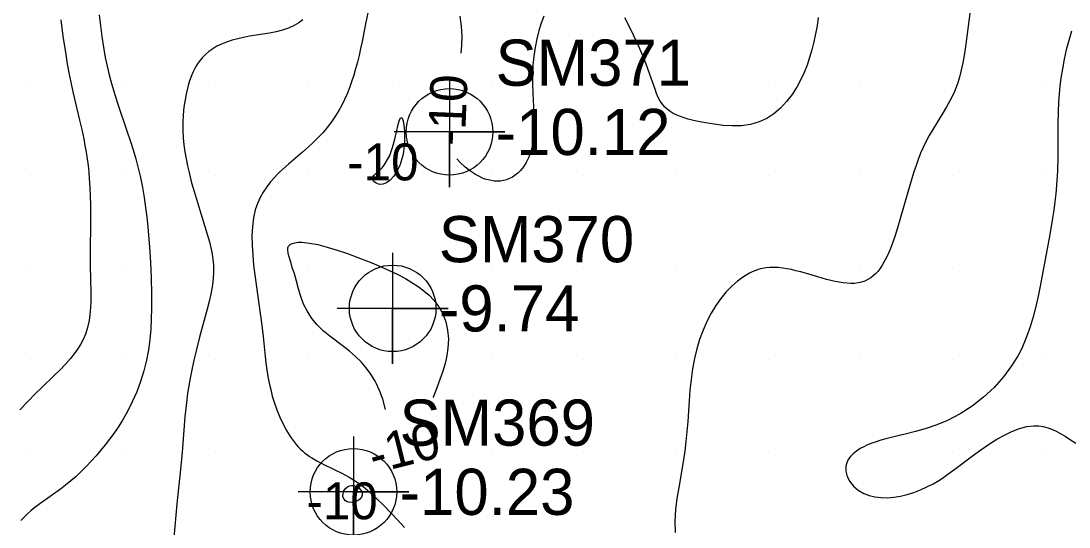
# Model space of a CAD drawing. Extents: x 2602990 to 2605851, y 618069 to 619180.
# Drawn here: x 2604334.5 to 2604391.3, y 618740.9 to 618768.3 of the extents above; entities that cross this region are included whole.
import ezdxf

# ---------------------------------------------------------------- set-up
doc = ezdxf.new("R2010")
doc.units = 0
for name, color, linetype in [('Default', 7, 'Continuous'), ('DTM Contours Major', 7, 'Continuous'), ('DTM Contours Major Text', 7, 'Continuous'), ('DTM Contours Minor', 7, 'Continuous'), ('DTM Contours Minor Text', 7, 'Continuous'), ('Exist DTM Regular Point Underwater CELL', 7, 'Continuous'), ('Exist DTM Regular Point Underwater Cogo Elevation', 7, 'Continuous'), ('Exist DTM Regular Point Underwater Cogo Number', 7, 'Continuous'), ('Exist DTM Scan Elevation Point', 7, 'Continuous')]:
    doc.layers.add(name, color=color, linetype=linetype)

# ---------------------------------------------------------------- blocks, each defined once
blk = doc.blocks.new('POINT_DISPLAY')
at = {"layer": 'Default'}
blk.add_line((0, 0), (0, 0), dxfattribs=at)

msp = doc.modelspace()

# ---------------------------------------------------------------- linework, layer by layer
at = {"layer": 'DTM Contours Major'}
for points in [[(2604353.354, 618769.136), (2604353.164, 618768.19), (2604352.975, 618767.239), (2604352.894, 618766.86), (2604352.809, 618766.486), (2604352.719, 618766.119), (2604352.622, 618765.758), (2604352.518, 618765.406), (2604352.406, 618765.061), (2604352.286, 618764.728), (2604352.156, 618764.405), (2604352.017, 618764.092), (2604351.867, 618763.788), (2604351.707, 618763.495), (2604351.535, 618763.214), (2604351.316, 618762.893), (2604351.082, 618762.587), (2604350.837, 618762.298), (2604350.583, 618762.023), (2604350.322, 618761.763), (2604350.058, 618761.517), (2604349.748, 618761.248), (2604348.977, 618760.599), (2604348.668, 618760.321), (2604348.517, 618760.177), (2604348.369, 618760.03), (2604348.225, 618759.877), (2604348.008, 618759.628), (2604347.803, 618759.363), (2604347.614, 618759.082), (2604347.446, 618758.782), (2604347.303, 618758.463), (2604347.186, 618758.121), (2604347.087, 618757.68), (2604347.029, 618757.21), (2604347.005, 618756.716), (2604347.012, 618756.201), (2604347.043, 618755.671), (2604347.094, 618755.13), (2604347.157, 618754.605), (2604347.305, 618753.55), (2604347.456, 618752.504), (2604347.523, 618751.99), (2604347.605, 618751.25), (2604347.718, 618750.175), (2604347.761, 618749.825), (2604347.813, 618749.456), (2604347.872, 618749.092), (2604347.941, 618748.733), (2604348.019, 618748.381), (2604348.107, 618748.035), (2604348.207, 618747.697), (2604348.35, 618747.285), (2604348.51, 618746.889), (2604348.686, 618746.514), (2604348.876, 618746.162), (2604349.078, 618745.838), (2604349.29, 618745.544), (2604349.402, 618745.407), (2604349.516, 618745.279), (2604349.633, 618745.159), (2604349.753, 618745.046), (2604349.877, 618744.942), (2604350.005, 618744.844), (2604350.127, 618744.76), (2604350.252, 618744.681), (2604350.515, 618744.532), (2604350.797, 618744.388), (2604351.504, 618744.045), (2604351.882, 618743.853), (2604352.268, 618743.639), (2604352.655, 618743.399), (2604353.036, 618743.127), (2604353.412, 618742.815), (2604353.78, 618742.471), (2604354.146, 618742.103), (2604354.891, 618741.319), (2604355.28, 618740.917)], [(2604362.832, 618768.603), (2604362.683, 618768.226), (2604362.552, 618767.828), (2604362.438, 618767.382), (2604362.348, 618766.919), (2604362.281, 618766.441), (2604362.236, 618765.954), (2604362.212, 618765.46), (2604362.208, 618764.964), (2604362.222, 618764.412), (2604362.275, 618763.334), (2604362.291, 618762.821), (2604362.286, 618762.332), (2604362.248, 618761.874), (2604362.19, 618761.537), (2604362.106, 618761.224), (2604361.999, 618760.937), (2604361.871, 618760.676), (2604361.723, 618760.443), (2604361.557, 618760.241), (2604361.421, 618760.107), (2604361.277, 618759.992), (2604361.126, 618759.894), (2604360.97, 618759.814), (2604360.808, 618759.751), (2604360.644, 618759.706), (2604360.473, 618759.678), (2604360.299, 618759.669), (2604360.124, 618759.676), (2604359.962, 618759.699), (2604359.799, 618759.736), (2604359.635, 618759.787), (2604359.466, 618759.854), (2604359.295, 618759.934), (2604359.124, 618760.028), (2604358.842, 618760.21), (2604358.565, 618760.423), (2604358.303, 618760.665), (2604358.113, 618760.879)], [(2604358.346, 618766.611), (2604358.381, 618767.021), (2604358.39, 618767.548), (2604358.363, 618768.076), (2604358.295, 618768.601)], [(2604377.703, 618768.535), (2604377.636, 618768.092), (2604377.557, 618767.651), (2604377.464, 618767.214), (2604377.357, 618766.788), (2604377.234, 618766.368), (2604377.094, 618765.958), (2604376.935, 618765.558), (2604376.757, 618765.172), (2604376.558, 618764.801), (2604376.288, 618764.374), (2604375.986, 618763.98), (2604375.655, 618763.627), (2604375.296, 618763.321), (2604374.908, 618763.068), (2604374.494, 618762.877), (2604374.026, 618762.744), (2604373.538, 618762.677), (2604373.04, 618762.664), (2604372.541, 618762.692), (2604372.052, 618762.751), (2604371.581, 618762.829), (2604371.091, 618762.927), (2604370.86, 618762.981), (2604370.641, 618763.039), (2604370.432, 618763.102), (2604370.236, 618763.17), (2604370.031, 618763.253), (2604369.842, 618763.345), (2604369.67, 618763.448), (2604369.513, 618763.563), (2604369.373, 618763.691), (2604369.25, 618763.834), (2604369.132, 618764.011), (2604369.03, 618764.207), (2604368.938, 618764.422), (2604368.851, 618764.655), (2604368.578, 618765.457), (2604368.354, 618766.066), (2604368.227, 618766.388), (2604368.089, 618766.72), (2604367.94, 618767.061), (2604367.712, 618767.548), (2604367.467, 618768.038), (2604367.208, 618768.521)]]:
    msp.add_lwpolyline(points, dxfattribs=at)
at = {"layer": 'DTM Contours Minor'}
for points in [[(2604385.942, 618768.901), (2604385.703, 618767.101), (2604385.626, 618766.586), (2604385.539, 618766.088), (2604385.436, 618765.614), (2604385.352, 618765.298), (2604385.258, 618764.994), (2604385.152, 618764.703), (2604385.081, 618764.53), (2604385.005, 618764.361), (2604384.84, 618764.029), (2604384.66, 618763.704), (2604384.478, 618763.399), (2604383.902, 618762.468), (2604383.714, 618762.144), (2604383.536, 618761.809), (2604383.388, 618761.5), (2604383.251, 618761.181), (2604383.121, 618760.853), (2604382.999, 618760.517), (2604382.883, 618760.171), (2604382.771, 618759.819), (2604382.555, 618759.085), (2604382.13, 618757.586), (2604382, 618757.152), (2604381.865, 618756.729), (2604381.723, 618756.321), (2604381.572, 618755.934), (2604381.411, 618755.573), (2604381.239, 618755.244), (2604381.138, 618755.078), (2604381.033, 618754.924), (2604380.922, 618754.783), (2604380.805, 618754.654), (2604380.681, 618754.539), (2604380.551, 618754.438), (2604380.394, 618754.342), (2604380.227, 618754.264), (2604380.05, 618754.204), (2604379.863, 618754.162), (2604379.666, 618754.137), (2604379.458, 618754.131), (2604379.047, 618754.162), (2604378.608, 618754.24), (2604378.151, 618754.352), (2604377.682, 618754.484), (2604376.747, 618754.754), (2604376.492, 618754.821), (2604376.242, 618754.879), (2604375.997, 618754.928), (2604375.756, 618754.965), (2604375.52, 618754.99), (2604375.289, 618755), (2604375.084, 618754.995), (2604374.882, 618754.977), (2604374.683, 618754.943), (2604374.563, 618754.915), (2604374.444, 618754.882), (2604374.325, 618754.842), (2604374.208, 618754.797), (2604374.09, 618754.746), (2604373.974, 618754.689), (2604373.646, 618754.498), (2604373.324, 618754.262), (2604373.011, 618753.986), (2604372.711, 618753.672), (2604372.425, 618753.324), (2604372.156, 618752.944), (2604371.898, 618752.52), (2604371.664, 618752.068), (2604371.454, 618751.593), (2604371.27, 618751.1), (2604371.114, 618750.591), (2604370.986, 618750.072), (2604370.88, 618749.498), (2604370.802, 618748.921), (2604370.745, 618748.343), (2604370.703, 618747.769), (2604370.629, 618746.65), (2604370.584, 618746.109), (2604370.529, 618745.578), (2604370.463, 618745.053), (2604370.357, 618744.357), (2604370.134, 618743.072), (2604370.042, 618742.483), (2604369.97, 618741.879), (2604369.931, 618741.262), (2604369.936, 618740.635)], [(2604336.643, 618768.406), (2604336.759, 618767.534), (2604336.906, 618766.532), (2604336.988, 618766.031), (2604337.078, 618765.531), (2604337.177, 618765.033), (2604337.29, 618764.515), (2604337.656, 618762.977), (2604337.773, 618762.47), (2604337.881, 618761.968), (2604337.951, 618761.606), (2604338.013, 618761.246), (2604338.069, 618760.887), (2604338.116, 618760.528), (2604338.156, 618760.168), (2604338.188, 618759.808), (2604338.217, 618759.337), (2604338.235, 618758.864), (2604338.244, 618758.39), (2604338.244, 618757.441), (2604338.235, 618755.838), (2604338.239, 618755.09), (2604338.268, 618753.647), (2604338.265, 618753.126), (2604338.238, 618752.618), (2604338.177, 618752.131), (2604338.071, 618751.666), (2604337.974, 618751.377), (2604337.855, 618751.098), (2604337.714, 618750.829), (2604337.553, 618750.567), (2604337.373, 618750.311), (2604337.173, 618750.06), (2604336.9, 618749.751), (2604336.603, 618749.445), (2604336.288, 618749.137), (2604335.621, 618748.504), (2604335.279, 618748.173), (2604334.851, 618747.74), (2604334.427, 618747.289)], [(2604338.725, 618768.678), (2604338.786, 618768.088), (2604338.863, 618767.505), (2604338.953, 618766.933), (2604339.055, 618766.377), (2604339.158, 618765.895), (2604339.27, 618765.426), (2604339.393, 618764.965), (2604339.497, 618764.609), (2604339.721, 618763.902), (2604340.247, 618762.353), (2604340.407, 618761.867), (2604340.562, 618761.375), (2604340.709, 618760.877), (2604340.844, 618760.373), (2604340.965, 618759.866), (2604341.073, 618759.327), (2604341.163, 618758.787), (2604341.239, 618758.249), (2604341.302, 618757.715), (2604341.355, 618757.19), (2604341.448, 618756.105), (2604341.505, 618755.269), (2604341.543, 618754.431), (2604341.561, 618753.572), (2604341.561, 618752.749), (2604341.548, 618752.207), (2604341.52, 618751.655), (2604341.471, 618751.096), (2604341.396, 618750.534), (2604341.291, 618749.971), (2604341.146, 618749.394), (2604340.967, 618748.823), (2604340.757, 618748.264), (2604340.518, 618747.721), (2604340.255, 618747.196), (2604339.969, 618746.696), (2604339.75, 618746.347), (2604339.522, 618746.013), (2604339.286, 618745.691), (2604339.046, 618745.382), (2604338.801, 618745.084), (2604338.554, 618744.796), (2604338.286, 618744.499), (2604338.016, 618744.213), (2604337.744, 618743.939), (2604337.468, 618743.679), (2604337.189, 618743.432), (2604336.905, 618743.199), (2604336.623, 618742.984), (2604336.057, 618742.583), (2604335.505, 618742.194), (2604335.242, 618741.995), (2604335.037, 618741.829), (2604334.841, 618741.656), (2604334.654, 618741.476), (2604334.476, 618741.288)], [(2604349.767, 618768.415), (2604349.543, 618768.243), (2604349.298, 618768.096), (2604348.991, 618767.961), (2604348.661, 618767.853), (2604348.311, 618767.767), (2604347.947, 618767.696), (2604346.87, 618767.517), (2604346.548, 618767.456), (2604346.231, 618767.385), (2604345.924, 618767.303), (2604345.628, 618767.208), (2604345.347, 618767.096), (2604345.107, 618766.98), (2604344.883, 618766.847), (2604344.674, 618766.699), (2604344.481, 618766.536), (2604344.304, 618766.357), (2604344.145, 618766.161), (2604344.016, 618765.973), (2604343.901, 618765.772), (2604343.798, 618765.559), (2604343.706, 618765.335), (2604343.623, 618765.1), (2604343.549, 618764.856), (2604343.453, 618764.48), (2604343.375, 618764.086), (2604343.314, 618763.678), (2604343.274, 618763.26), (2604343.254, 618762.834), (2604343.258, 618762.403), (2604343.28, 618762.023), (2604343.318, 618761.643), (2604343.371, 618761.264), (2604343.437, 618760.885), (2604343.513, 618760.508), (2604343.598, 618760.133), (2604343.734, 618759.588), (2604343.883, 618759.049), (2604344.043, 618758.514), (2604344.455, 618757.213), (2604344.581, 618756.794), (2604344.694, 618756.386), (2604344.788, 618755.99), (2604344.843, 618755.71), (2604344.884, 618755.435), (2604344.91, 618755.165), (2604344.921, 618754.926), (2604344.92, 618754.687), (2604344.907, 618754.445), (2604344.882, 618754.199), (2604344.847, 618753.949), (2604344.774, 618753.558), (2604344.683, 618753.156), (2604344.578, 618752.744), (2604344.163, 618751.23), (2604343.974, 618750.479), (2604343.855, 618749.972), (2604343.706, 618749.276), (2604343.637, 618748.92), (2604343.574, 618748.56), (2604343.516, 618748.194), (2604343.465, 618747.821), (2604343.414, 618747.367), (2604343.371, 618746.905), (2604343.221, 618744.995), (2604343.13, 618744.06), (2604342.93, 618742.201), (2604342.815, 618740.969), (2604342.682, 618739.363)], [(2604391.429, 618767.792), (2604391.28, 618767.291), (2604391.147, 618766.785), (2604391.031, 618766.275), (2604390.931, 618765.762), (2604390.85, 618765.247), (2604390.798, 618764.829), (2604390.757, 618764.408), (2604390.727, 618763.984), (2604390.701, 618763.396), (2604390.688, 618762.803), (2604390.679, 618761.034), (2604390.662, 618760.21), (2604390.638, 618759.715), (2604390.604, 618759.228), (2604390.582, 618758.986), (2604390.532, 618758.544), (2604390.473, 618758.104), (2604390.405, 618757.666), (2604390.253, 618756.791), (2604389.723, 618753.993), (2604389.613, 618753.443), (2604389.491, 618752.887), (2604389.351, 618752.331), (2604389.187, 618751.778), (2604388.994, 618751.233), (2604388.884, 618750.964), (2604388.765, 618750.698), (2604388.637, 618750.435), (2604388.497, 618750.175), (2604388.346, 618749.918), (2604388.183, 618749.665), (2604387.738, 618749.068), (2604387.228, 618748.5), (2604386.66, 618747.97), (2604386.045, 618747.489), (2604385.391, 618747.066), (2604384.706, 618746.71), (2604384.131, 618746.474), (2604383.55, 618746.279), (2604382.973, 618746.116), (2604382.409, 618745.974), (2604381.868, 618745.843), (2604381.357, 618745.713), (2604381.09, 618745.637), (2604380.836, 618745.557), (2604380.597, 618745.473), (2604380.373, 618745.384), (2604380.165, 618745.289), (2604379.975, 618745.187), (2604379.768, 618745.053), (2604379.591, 618744.909), (2604379.443, 618744.754), (2604379.328, 618744.59), (2604379.247, 618744.417), (2604379.202, 618744.236), (2604379.201, 618743.961), (2604379.273, 618743.682), (2604379.412, 618743.41), (2604379.611, 618743.157), (2604379.865, 618742.935), (2604380.167, 618742.755), (2604380.454, 618742.644), (2604380.765, 618742.57), (2604381.097, 618742.532), (2604381.444, 618742.527), (2604381.801, 618742.554), (2604382.163, 618742.612), (2604382.525, 618742.699), (2604382.886, 618742.812), (2604383.242, 618742.949), (2604383.592, 618743.108), (2604383.933, 618743.286), (2604384.263, 618743.481), (2604384.499, 618743.634), (2604384.729, 618743.793), (2604385.177, 618744.125), (2604386.064, 618744.799), (2604386.518, 618745.126), (2604386.981, 618745.44), (2604387.383, 618745.692), (2604387.79, 618745.922), (2604388.199, 618746.119), (2604388.604, 618746.275), (2604389.004, 618746.38), (2604389.394, 618746.423), (2604389.648, 618746.415), (2604389.898, 618746.376), (2604390.146, 618746.311), (2604390.392, 618746.22), (2604390.64, 618746.107), (2604390.89, 618745.973), (2604391.079, 618745.861), (2604391.271, 618745.74), (2604391.666, 618745.472)], [(2604354.286, 618760.714), (2604354.477, 618761.066), (2604354.63, 618761.491), (2604354.751, 618761.941), (2604354.929, 618762.741), (2604355, 618763), (2604355.072, 618763.118), (2604355.138, 618763.089), (2604355.195, 618762.941), (2604355.24, 618762.7), (2604355.268, 618762.392), (2604355.276, 618762.043), (2604355.271, 618761.847), (2604355.258, 618761.649), (2604355.238, 618761.45), (2604355.21, 618761.253), (2604355.174, 618761.061), (2604355.129, 618760.874), (2604355.01, 618760.519), (2604354.861, 618760.205), (2604354.688, 618759.939), (2604354.5, 618759.728), (2604354.303, 618759.581), (2604354.104, 618759.503), (2604353.909, 618759.5), (2604353.738, 618759.558), (2604353.608, 618759.657), (2604353.536, 618759.776), (2604353.539, 618759.897), (2604353.636, 618760), (2604353.713, 618760.09), (2604353.93, 618760.276), (2604354.053, 618760.391), (2604354.175, 618760.534), (2604354.286, 618760.714)], [(2604349.184, 618755), (2604349.127, 618755.236), (2604349.01, 618755.632), (2604348.966, 618755.794), (2604348.943, 618755.934), (2604348.947, 618756.053), (2604348.99, 618756.157), (2604349.071, 618756.239), (2604349.187, 618756.3), (2604349.335, 618756.34), (2604349.511, 618756.361), (2604349.713, 618756.363), (2604350.119, 618756.322), (2604350.581, 618756.233), (2604351.088, 618756.104), (2604351.625, 618755.941), (2604352.181, 618755.752), (2604352.743, 618755.546), (2604353.127, 618755.398), (2604353.506, 618755.245), (2604353.878, 618755.087), (2604354.243, 618754.926), (2604354.598, 618754.76), (2604354.943, 618754.59), (2604355.32, 618754.392), (2604355.678, 618754.186), (2604356.014, 618753.969), (2604356.326, 618753.738), (2604356.61, 618753.492), (2604356.864, 618753.226), (2604357.132, 618752.868), (2604357.347, 618752.478), (2604357.507, 618752.058), (2604357.609, 618751.609), (2604357.65, 618751.133), (2604357.629, 618750.632), (2604357.568, 618750.225), (2604357.473, 618749.804), (2604357.347, 618749.372), (2604357.196, 618748.928), (2604357.024, 618748.474), (2604356.836, 618748.011), (2604356.809, 618747.951)], [(2604354.25, 618747.302), (2604354.092, 618747.87), (2604354.034, 618748.042), (2604353.972, 618748.211), (2604353.906, 618748.376), (2604353.835, 618748.536), (2604353.76, 618748.693), (2604353.68, 618748.845), (2604353.452, 618749.219), (2604353.196, 618749.564), (2604352.916, 618749.883), (2604352.615, 618750.179), (2604352.298, 618750.457), (2604351.969, 618750.72), (2604351.222, 618751.276), (2604350.863, 618751.566), (2604350.531, 618751.882), (2604350.24, 618752.238), (2604350, 618752.647), (2604349.806, 618753.014), (2604349.653, 618753.417), (2604349.528, 618753.838), (2604349.418, 618754.255), (2604349.307, 618754.649), (2604349.184, 618755)], [(2604352.075, 618742.357), (2604351.976, 618742.464), (2604351.934, 618742.6), (2604351.942, 618742.748), (2604351.991, 618742.894), (2604352.074, 618743.024), (2604352.182, 618743.121), (2604352.284, 618743.169), (2604352.393, 618743.188), (2604352.505, 618743.182), (2604352.615, 618743.153), (2604352.719, 618743.105), (2604352.812, 618743.041), (2604352.894, 618742.959), (2604352.953, 618742.865), (2604352.984, 618742.763), (2604352.981, 618742.657), (2604352.94, 618742.55), (2604352.854, 618742.445), (2604352.763, 618742.375), (2604352.626, 618742.32), (2604352.467, 618742.284), (2604352.307, 618742.275), (2604352.169, 618742.297), (2604352.075, 618742.357)]]:
    msp.add_lwpolyline(points, dxfattribs=at)
at = {"layer": 'Exist DTM Regular Point Underwater CELL'}
for points in [[(2604357.711, 618765.339), (2604357.711, 618759.339), (2604357.711, 618762.339), (2604360.711, 618762.339), (2604354.711, 618762.339)], [(2604354.63, 618755.781), (2604354.63, 618749.781), (2604354.63, 618752.781), (2604357.63, 618752.781), (2604351.63, 618752.781)], [(2604352.504, 618745.844), (2604352.504, 618739.844), (2604352.504, 618742.844), (2604355.504, 618742.844), (2604349.504, 618742.844)]]:
    msp.add_lwpolyline(points, dxfattribs=at)
for centre in [(2604357.711, 618762.339), (2604354.63, 618752.781), (2604352.504, 618742.844)]:
    msp.add_circle(centre, 2.344, dxfattribs=at)

# ---------------------------------------------------------------- block references
at = {"layer": 'Exist DTM Scan Elevation Point', "xscale": 1.3123333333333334, "yscale": 1.3123333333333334}
for p in [(2604335, 618765), (2604340, 618765), (2604345, 618765), (2604350, 618765), (2604355, 618765), (2604360, 618765), (2604365, 618765), (2604370, 618765), (2604375, 618765), (2604380, 618765), (2604385, 618765), (2604390, 618765), (2604335, 618760), (2604340, 618760), (2604345, 618760), (2604350, 618760), (2604355, 618760), (2604360, 618760), (2604365, 618760), (2604370, 618760), (2604375, 618760), (2604380, 618760), (2604385, 618760), (2604390, 618760), (2604335, 618755), (2604340, 618755), (2604345, 618755), (2604350, 618755), (2604355, 618755), (2604360, 618755), (2604365, 618755), (2604370, 618755), (2604375, 618755), (2604380, 618755), (2604385, 618755), (2604390, 618755), (2604335, 618750), (2604340, 618750), (2604345, 618750), (2604350, 618750), (2604355, 618750), (2604360, 618750), (2604365, 618750), (2604370, 618750), (2604375, 618750), (2604380, 618750), (2604385, 618750), (2604390, 618750), (2604335, 618745), (2604340, 618745), (2604345, 618745), (2604350, 618745), (2604355, 618745), (2604360, 618745), (2604365, 618745), (2604370, 618745), (2604375, 618745), (2604380, 618745), (2604385, 618745), (2604390, 618745)]:
    msp.add_blockref('POINT_DISPLAY', p, dxfattribs=at)

# ---------------------------------------------------------------- texts
at = {"layer": 'DTM Contours Major Text'}
msp.add_text('-10', height=2, rotation=87.6672, dxfattribs=at).set_placement((2604358.537, 618761.548))
at = {"layer": 'DTM Contours Minor Text'}
for p in [(2604352.168, 618759.714), (2604349.957, 618741.357)]:
    msp.add_text('-10', height=2, dxfattribs=at).set_placement(p)
msp.add_text('-10', height=2, rotation=14.2219, dxfattribs=at).set_placement((2604353.613, 618743.813))
at = {"layer": 'Exist DTM Regular Point Underwater Cogo Elevation'}
for s, p in [('-10.12', (2604360.211, 618761.089)), ('-9.74', (2604357.13, 618751.531)), ('-10.23', (2604355.004, 618741.594))]:
    msp.add_text(s, height=2.5, dxfattribs=at).set_placement(p)
at = {"layer": 'Exist DTM Regular Point Underwater Cogo Number'}
for s, p in [('SM371', (2604360.211, 618764.839)), ('SM370', (2604357.13, 618755.281)), ('SM369', (2604355.004, 618745.344))]:
    msp.add_text(s, height=2.5, dxfattribs=at).set_placement(p)

doc.saveas('drawing.dxf')
